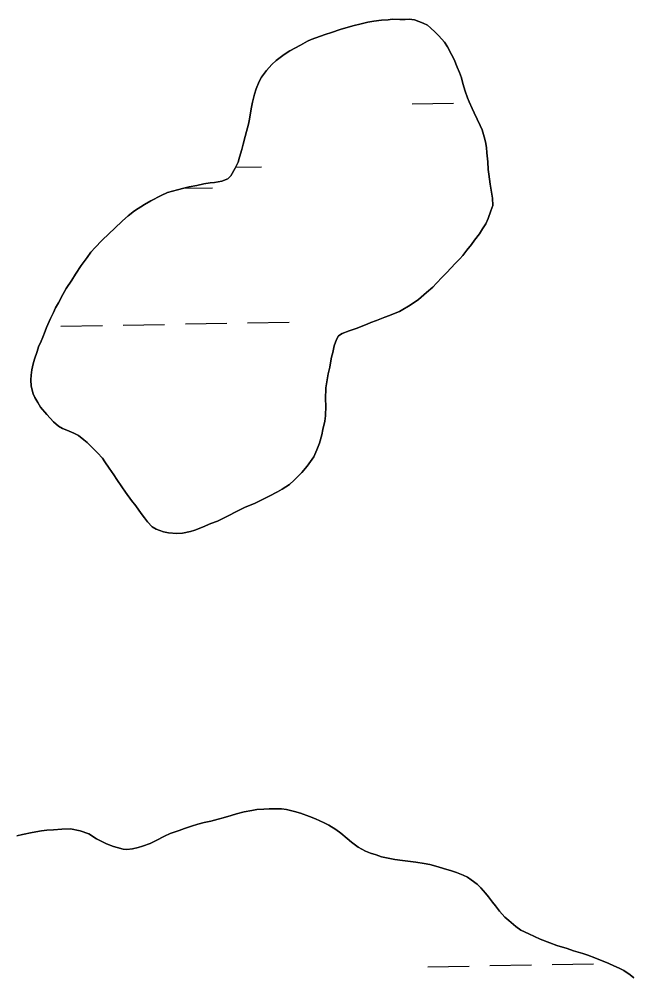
# Model space of a CAD drawing. Extents: x 3957609 to 3995875, y 234277 to 260273.
# Drawn here: x 3965979 to 3966451, y 253817 to 254556 of the extents above; entities that cross this region are included whole.
import ezdxf

# ---------------------------------------------------------------- set-up
doc = ezdxf.new("R2010")
doc.units = 0
doc.layers.add('V-TOPO-SHOR', color=7, linetype='Continuous')
doc.layers.add('V-WETL-SWMP', color=7, linetype='Continuous')

msp = doc.modelspace()

# ---------------------------------------------------------------- linework, layer by layer
at = {"layer": 'V-TOPO-SHOR'}
for points in [[(3966233.325, 254315.322), (3966239.445, 254317.448), (3966242.504, 254318.814), (3966247.094, 254320.483), (3966250.154, 254321.7), (3966254.436, 254323.371), (3966260.709, 254325.953), (3966264.535, 254327.166), (3966267.594, 254328.38), (3966272.03, 254330.356), (3966274.633, 254331.878), (3966279.073, 254334.467), (3966281.982, 254336.14), (3966286.727, 254339.491), (3966293.006, 254344.977), (3966297.755, 254349.094), (3966300.668, 254352.141), (3966305.112, 254356.716), (3966308.176, 254359.766), (3966312.315, 254364.187), (3966314.92, 254366.934), (3966318.598, 254370.897), (3966320.896, 254373.489), (3966324.115, 254377.456), (3966327.642, 254381.88), (3966330.095, 254385.237), (3966333.929, 254390.117), (3966336.231, 254393.933), (3966338.687, 254397.902), (3966340.532, 254401.871), (3966342.684, 254407.824), (3966344.224, 254412.1), (3966343.934, 254417.757), (3966343.026, 254422.193), (3966341.972, 254428.308), (3966340.921, 254436.107), (3966340.472, 254439.775), (3966340.182, 254445.737), (3966339.588, 254452.462), (3966339.139, 254456.745), (3966338.386, 254461.025), (3966337.478, 254464.849), (3966335.809, 254470.202), (3966334.29, 254473.723), (3966332.162, 254478.466), (3966329.729, 254483.363), (3966328.209, 254486.729), (3966325.93, 254491.778), (3966324.713, 254494.991), (3966322.892, 254500.039), (3966321.074, 254506.005), (3966319.861, 254510.288), (3966318.344, 254514.572), (3966316.673, 254518.549), (3966314.242, 254524.669), (3966312.263, 254528.494), (3966309.222, 254534.311), (3966306.787, 254537.985), (3966302.365, 254542.734), (3966299.773, 254545.491), (3966296.115, 254549.015), (3966293.825, 254551.008), (3966290.315, 254552.546), (3966283.749, 254555.008), (3966279.622, 254555.628), (3966276.567, 254555.485), (3966272.286, 254555.493), (3966266.478, 254555.509), (3966263.421, 254555.059), (3966258.225, 254554.918), (3966252.261, 254554.168), (3966247.825, 254553.416), (3966241.556, 254551.903), (3966237.274, 254550.691), (3966230.698, 254548.874), (3966226.413, 254547.662), (3966219.683, 254545.384), (3966214.789, 254543.869), (3966203.926, 254539.922), (3966201.172, 254538.552), (3966195.814, 254535.511), (3966187.55, 254531.251), (3966183.112, 254528.511), (3966176.987, 254523.788), (3966173.616, 254520.587), (3966169.479, 254516.163), (3966165.797, 254510.978), (3966163.953, 254507.465), (3966161.647, 254501.815), (3966160.263, 254497.846), (3966158.719, 254491.737), (3966157.944, 254487.764), (3966156.859, 254481.96), (3966156.392, 254478.443), (3966155.62, 254474.626), (3966154.229, 254469.127), (3966153.15, 254465.307), (3966151.608, 254459.352), (3966150.527, 254455.227), (3966148.677, 254449.272), (3966147.598, 254445.452)], [(3966147.598, 254445.452), (3966145.448, 254440.719), (3966141.917, 254434.768), (3966139.771, 254432.48), (3966135.027, 254430.657), (3966129.371, 254429.754), (3966126.16, 254429.457), (3966121.267, 254428.706), (3966115.915, 254427.495), (3966109.798, 254426.289), (3966105.669, 254425.382), (3966100.928, 254424.169), (3966093.281, 254421.898), (3966088.231, 254419.77), (3966080.426, 254415.662), (3966075.529, 254412.77), (3966067.72, 254407.9), (3966062.973, 254404.091), (3966058.53, 254400.279), (3966052.249, 254394.334), (3966048.112, 254390.371), (3966042.597, 254384.882), (3966037.387, 254379.545), (3966034.167, 254375.886), (3966031.102, 254371.919), (3966026.653, 254365.664), (3966022.203, 254359.102), (3966019.442, 254354.525), (3966014.992, 254347.963), (3966012.383, 254343.384), (3966009.006, 254336.974), (3966006.855, 254333.156), (3966005.166, 254329.492), (3966003.013, 254324.761), (3965999.939, 254317.89), (3965998.71, 254315.142), (3965997.017, 254310.56), (3965995.634, 254307.509), (3965993.789, 254303.079), (3965992.556, 254299.415), (3965990.709, 254293.611), (3965989.63, 254289.945), (3965988.548, 254285.364), (3965987.926, 254281.086), (3965987.766, 254277.569), (3965988.059, 254272.679), (3965989.572, 254266.866), (3965990.94, 254263.958), (3965993.07, 254260.133), (3965995.354, 254256.612), (3966000.078, 254250.945), (3966005.262, 254245.276), (3966009.073, 254241.752), (3966012.127, 254240.062), (3966015.637, 254238.831), (3966020.829, 254236.525), (3966024.493, 254234.682), (3966028.611, 254231.463), (3966031.204, 254229.163), (3966033.492, 254227.018), (3966037, 254223.645), (3966039.285, 254221.348), (3966042.943, 254217.213), (3966044.77, 254214.304), (3966048.12, 254209.557), (3966051.776, 254204.351), (3966054.213, 254200.831), (3966058.021, 254195.166), (3966060.914, 254191.031), (3966065.483, 254184.449), (3966068.682, 254180.465), (3966072.948, 254174.647), (3966075.383, 254171.127), (3966077.823, 254168.063), (3966081.48, 254164.384), (3966084.534, 254162.543), (3966090.031, 254160.542), (3966094.002, 254159.617), (3966100.42, 254159.142), (3966104.701, 254159.437), (3966110.818, 254160.645), (3966114.336, 254161.706), (3966120.149, 254163.983), (3966126.729, 254166.717), (3966131.777, 254168.693), (3966138.357, 254172.04), (3966147.999, 254176.752), (3966153.05, 254179.339), (3966160.24, 254182.378), (3966164.832, 254184.506), (3966171.564, 254187.853), (3966177.992, 254191.199), (3966181.666, 254193.329), (3966187.178, 254196.983), (3966190.854, 254200.184), (3966196.83, 254206.282), (3966200.815, 254211.011), (3966206.029, 254218.335), (3966208.489, 254223.678), (3966210.488, 254228.716), (3966212.186, 254235.284)], [(3966212.186, 254235.284), (3966213.114, 254239.409), (3966214.504, 254245.672), (3966215.127, 254249.95), (3966215.299, 254257.439), (3966215.157, 254262.635), (3966215.334, 254271.347), (3966216.11, 254276.084), (3966217.193, 254282.196), (3966218.428, 254287.389), (3966218.895, 254290.75), (3966219.671, 254295.18), (3966220.597, 254298.541), (3966221.68, 254303.735), (3966223.526, 254308.775), (3966225.062, 254311.521), (3966227.816, 254313.196), (3966233.325, 254315.322)], [(3966388.041, 253843.582), (3966380.581, 253846.342), (3966376.167, 253848.487), (3966371.905, 253850.479), (3966365.816, 253853.39), (3966361.862, 253856.142), (3966356.385, 253860.728), (3966353.498, 253863.478), (3966349.394, 253867.908), (3966346.205, 253872.182), (3966343.925, 253874.93), (3966340.737, 253879.053), (3966338.457, 253881.801), (3966334.81, 253885.926), (3966332.074, 253888.675), (3966327.511, 253892.193), (3966324.467, 253894.18), (3966321.272, 253895.865), (3966316.095, 253897.86), (3966312.29, 253899.087), (3966306.197, 253900.778), (3966302.087, 253902.161), (3966295.537, 253903.852), (3966291.273, 253904.626), (3966284.724, 253905.861), (3966280.609, 253906.177), (3966274.515, 253906.953), (3966268.573, 253907.729), (3966264.615, 253908.655), (3966258.368, 253909.89), (3966254.26, 253911.424), (3966249.842, 253912.806), (3966245.884, 253914.338), (3966240.254, 253917.402), (3966235.234, 253921.223), (3966231.89, 253923.976), (3966226.87, 253928.103), (3966223.067, 253931.007), (3966217.742, 253934.22), (3966213.937, 253936.211), (3966207.391, 253939.123), (3966202.824, 253940.962), (3966195.82, 253943.418), (3966191.251, 253944.802), (3966185.009, 253946.34), (3966181.2, 253946.807), (3966177.239, 253946.969), (3966171.598, 253946.983), (3966167.484, 253946.537), (3966161.997, 253946.246), (3966158.186, 253945.646), (3966152.392, 253944.442), (3966146.445, 253942.932), (3966142.326, 253941.724), (3966136.076, 253940.063), (3966132.263, 253939.004), (3966126.62, 253937.495), (3966121.588, 253936.288), (3966116.708, 253934.929), (3966111.676, 253933.417), (3966106.185, 253931.603), (3966102.069, 253930.241), (3966095.204, 253927.974), (3966090.78, 253925.85), (3966084.37, 253922.514), (3966079.946, 253920.238), (3966073.999, 253918.121), (3966070.491, 253917.062), (3966066.067, 253916.005), (3966061.953, 253915.559), (3966058.905, 253915.872), (3966054.49, 253917.103), (3966051.442, 253917.871), (3966046.113, 253919.866), (3966042.005, 253921.856), (3966038.503, 253923.693), (3966032.418, 253927.673), (3966025.719, 253929.975), (3966018.257, 253931.363), (3966011.703, 253931.228), (3966005.301, 253930.788), (3966000.119, 253930.495), (3965996.003, 253929.897), (3965988.685, 253928.695), (3965981.368, 253927.189), (3965976.944, 253926.135)], [(3966452.891, 253816.599), (3966450.002, 253818.891), (3966445.285, 253822.256), (3966441.633, 253824.095), (3966437.372, 253825.932), (3966433.566, 253827.62), (3966430.521, 253828.998), (3966425.954, 253830.839), (3966422.911, 253832.066), (3966417.428, 253834.061), (3966413.623, 253835.287), (3966406.465, 253837.44), (3966401.439, 253839.281), (3966393.522, 253841.587), (3966388.041, 253843.582)]]:
    msp.add_lwpolyline(points, dxfattribs=at)
at = {"layer": 'V-WETL-SWMP'}
for p, q in [((3966281.834, 254490.349), (3966313.828, 254490.93)), ((3966145.773, 254441.437), (3966165.633, 254441.798)), ((3966105.219, 254425.266), (3966127.92, 254425.679)), ((3966010.998, 254318.896), (3966042.993, 254319.477)), ((3966058.99, 254319.768), (3966090.985, 254320.35)), ((3966106.982, 254320.641), (3966138.977, 254321.223)), ((3966154.974, 254321.513), (3966186.969, 254322.095)), ((3966389.914, 253826.854), (3966421.909, 253827.436)), ((3966293.93, 253825.109), (3966325.925, 253825.69)), ((3966341.922, 253825.981), (3966373.917, 253826.563))]:
    msp.add_line(p, q, dxfattribs=at)
for points in [[(3966062.973, 254404.09), (3966067.72, 254407.899), (3966075.528, 254412.77), (3966080.426, 254415.662), (3966088.231, 254419.77), (3966093.28, 254421.897), (3966100.928, 254424.17), (3966105.669, 254425.381), (3966109.798, 254426.288), (3966115.915, 254427.496), (3966121.267, 254428.705), (3966126.16, 254429.457), (3966129.371, 254429.755), (3966135.028, 254430.658), (3966139.771, 254432.48), (3966141.916, 254434.767), (3966145.447, 254440.719), (3966147.598, 254445.452), (3966148.678, 254449.271), (3966150.526, 254455.227), (3966151.607, 254459.351), (3966153.15, 254465.308), (3966154.229, 254469.126), (3966155.619, 254474.625), (3966156.392, 254478.444), (3966156.86, 254481.959), (3966157.944, 254487.764), (3966158.718, 254491.736), (3966160.262, 254497.846), (3966161.647, 254501.816), (3966163.954, 254507.466), (3966165.797, 254510.977), (3966169.478, 254516.164), (3966173.616, 254520.586), (3966176.986, 254523.788), (3966183.112, 254528.51), (3966187.551, 254531.251), (3966195.815, 254535.51), (3966201.172, 254538.553), (3966203.927, 254539.922), (3966214.789, 254543.869), (3966219.683, 254545.385), (3966226.414, 254547.661), (3966230.697, 254548.873), (3966237.273, 254550.691), (3966241.556, 254551.903), (3966247.826, 254553.416), (3966252.261, 254554.169), (3966258.224, 254554.918), (3966263.421, 254555.058), (3966266.479, 254555.509), (3966272.287, 254555.494), (3966276.566, 254555.484), (3966279.623, 254555.629), (3966283.749, 254555.007), (3966290.315, 254552.546), (3966293.826, 254551.008), (3966296.114, 254549.016), (3966299.773, 254545.491), (3966302.365, 254542.734), (3966306.786, 254537.984), (3966309.222, 254534.31), (3966312.264, 254528.494), (3966314.242, 254524.668), (3966316.672, 254518.549), (3966318.343, 254514.571), (3966319.861, 254510.287), (3966321.073, 254506.005), (3966322.892, 254500.039), (3966324.714, 254494.991), (3966325.929, 254491.778), (3966328.209, 254486.729), (3966329.729, 254483.362), (3966332.162, 254478.465), (3966334.29, 254473.722), (3966335.81, 254470.203), (3966337.478, 254464.849), (3966338.385, 254461.026), (3966339.139, 254456.744), (3966339.587, 254452.463), (3966340.181, 254445.737), (3966340.472, 254439.775), (3966340.921, 254436.106), (3966341.972, 254428.308), (3966343.027, 254422.192), (3966343.933, 254417.757), (3966344.224, 254412.101), (3966342.685, 254407.825), (3966340.531, 254401.87), (3966338.687, 254397.901), (3966336.231, 254393.933), (3966333.929, 254390.117), (3966330.096, 254385.236), (3966327.642, 254381.88), (3966324.115, 254377.456), (3966320.896, 254373.49), (3966318.597, 254370.897), (3966314.919, 254366.933), (3966312.314, 254364.188), (3966308.176, 254359.766), (3966305.111, 254356.717)], [(3966233.325, 254315.322), (3966227.817, 254313.196), (3966225.062, 254311.521), (3966223.526, 254308.774), (3966221.68, 254303.735), (3966220.597, 254298.541), (3966219.672, 254295.181), (3966218.896, 254290.75), (3966218.429, 254287.389), (3966217.194, 254282.195), (3966216.109, 254276.084), (3966215.333, 254271.348), (3966215.158, 254262.636), (3966215.298, 254257.439), (3966215.126, 254249.95), (3966214.504, 254245.672), (3966213.113, 254239.409), (3966212.186, 254235.285), (3966210.488, 254228.717), (3966208.489, 254223.678), (3966206.03, 254218.335), (3966200.815, 254211.011), (3966196.829, 254206.283), (3966190.853, 254200.184), (3966187.177, 254196.983), (3966181.666, 254193.329), (3966177.992, 254191.198), (3966171.564, 254187.852), (3966164.831, 254184.506), (3966160.24, 254182.378), (3966153.049, 254179.339), (3966147.999, 254176.753), (3966138.358, 254172.039), (3966131.777, 254168.693), (3966126.729, 254166.718), (3966120.149, 254163.983), (3966114.336, 254161.705), (3966110.818, 254160.644), (3966104.701, 254159.437), (3966100.421, 254159.142), (3966094.002, 254159.616), (3966090.031, 254160.543), (3966084.533, 254162.544), (3966081.481, 254164.385), (3966077.822, 254168.063), (3966075.384, 254171.126), (3966072.948, 254174.647), (3966068.682, 254180.466), (3966065.483, 254184.448), (3966060.914, 254191.031), (3966058.02, 254195.165), (3966054.213, 254200.83), (3966051.776, 254204.351), (3966048.121, 254209.557), (3966044.77, 254214.304), (3966042.943, 254217.212), (3966039.285, 254221.348), (3966036.999, 254223.646), (3966033.492, 254227.018), (3966031.204, 254229.163), (3966028.612, 254231.462), (3966024.493, 254234.682), (3966020.829, 254236.526), (3966015.638, 254238.831), (3966012.126, 254240.063), (3966009.073, 254241.752), (3966005.261, 254245.276), (3966000.078, 254250.945), (3965995.354, 254256.612), (3965993.071, 254260.133), (3965990.94, 254263.959), (3965989.572, 254266.866), (3965988.058, 254272.678), (3965987.765, 254277.57), (3965987.926, 254281.085), (3965988.548, 254285.363), (3965989.629, 254289.946), (3965990.708, 254293.611), (3965992.557, 254299.415), (3965993.789, 254303.08), (3965995.634, 254307.508), (3965997.017, 254310.561), (3965998.71, 254315.142), (3965999.94, 254317.89), (3966003.014, 254324.761), (3966005.165, 254329.493), (3966006.856, 254333.157), (3966009.005, 254336.973), (3966012.383, 254343.384), (3966014.993, 254347.963), (3966019.442, 254354.524), (3966022.204, 254359.102), (3966026.653, 254365.664), (3966031.101, 254371.919), (3966034.168, 254375.885), (3966037.387, 254379.546), (3966042.597, 254384.882), (3966048.113, 254390.371), (3966052.249, 254394.334), (3966058.531, 254400.28), (3966062.973, 254404.09)], [(3966305.111, 254356.717), (3966300.667, 254352.142), (3966297.756, 254349.093), (3966293.007, 254344.978), (3966286.727, 254339.491), (3966281.981, 254336.14), (3966279.073, 254334.466), (3966274.634, 254331.879), (3966272.031, 254330.357), (3966267.594, 254328.381), (3966264.534, 254327.166), (3966260.71, 254325.953), (3966254.437, 254323.37), (3966250.153, 254321.699), (3966247.093, 254320.484), (3966242.504, 254318.814), (3966239.444, 254317.447), (3966233.325, 254315.322)], [(3965976.945, 253926.134), (3965981.367, 253927.189), (3965988.685, 253928.695), (3965996.003, 253929.896), (3966000.119, 253930.495), (3966005.301, 253930.787), (3966011.703, 253931.228), (3966018.256, 253931.364), (3966025.719, 253929.974), (3966032.419, 253927.672), (3966038.504, 253923.694), (3966042.005, 253921.857), (3966046.114, 253919.866), (3966051.443, 253917.871), (3966054.489, 253917.102), (3966058.905, 253915.872), (3966061.952, 253915.559), (3966066.068, 253916.006), (3966070.49, 253917.062), (3966073.998, 253918.12), (3966079.946, 253920.239), (3966084.371, 253922.514), (3966090.78, 253925.85), (3966095.204, 253927.973), (3966102.068, 253930.241), (3966106.185, 253931.603), (3966111.676, 253933.418), (3966116.709, 253934.929), (3966121.589, 253936.288), (3966126.62, 253937.495), (3966132.263, 253939.005), (3966136.075, 253940.062), (3966142.327, 253941.723), (3966146.445, 253942.932), (3966152.392, 253944.441), (3966158.186, 253945.645), (3966161.997, 253946.245), (3966167.484, 253946.537), (3966171.599, 253946.983), (3966177.238, 253946.969), (3966181.199, 253946.807), (3966185.008, 253946.341), (3966191.252, 253944.801), (3966195.82, 253943.418), (3966202.824, 253940.962), (3966207.391, 253939.122), (3966213.937, 253936.211), (3966217.742, 253934.22), (3966223.067, 253931.007), (3966226.87, 253928.102), (3966231.889, 253923.975), (3966235.234, 253921.223), (3966240.254, 253917.401), (3966245.884, 253914.339), (3966249.843, 253912.806), (3966254.259, 253911.423), (3966258.369, 253909.889), (3966264.614, 253908.654), (3966268.574, 253907.73), (3966274.515, 253906.953), (3966280.609, 253906.176), (3966284.723, 253905.861), (3966291.273, 253904.626), (3966295.538, 253903.853), (3966302.086, 253902.161), (3966306.197, 253900.779), (3966312.289, 253899.087), (3966316.095, 253897.859), (3966321.272, 253895.865), (3966324.468, 253894.18), (3966327.511, 253892.192), (3966332.073, 253888.675), (3966334.81, 253885.926), (3966338.457, 253881.802), (3966340.736, 253879.053), (3966343.926, 253874.931), (3966346.205, 253872.182), (3966349.394, 253867.907), (3966353.498, 253863.478), (3966356.386, 253860.727), (3966361.861, 253856.142), (3966365.816, 253853.389), (3966371.905, 253850.479), (3966376.167, 253848.487), (3966380.581, 253846.343), (3966388.041, 253843.581)], [(3966388.041, 253843.581), (3966393.522, 253841.586), (3966401.44, 253839.281), (3966406.465, 253837.439), (3966413.622, 253835.288), (3966417.428, 253834.06), (3966422.91, 253832.065), (3966425.954, 253830.838), (3966430.521, 253828.998), (3966433.566, 253827.619), (3966437.371, 253825.933), (3966441.634, 253824.094), (3966445.286, 253822.256), (3966450.002, 253818.892), (3966452.892, 253816.599)]]:
    msp.add_lwpolyline(points, dxfattribs=at)

doc.saveas('drawing.dxf')
